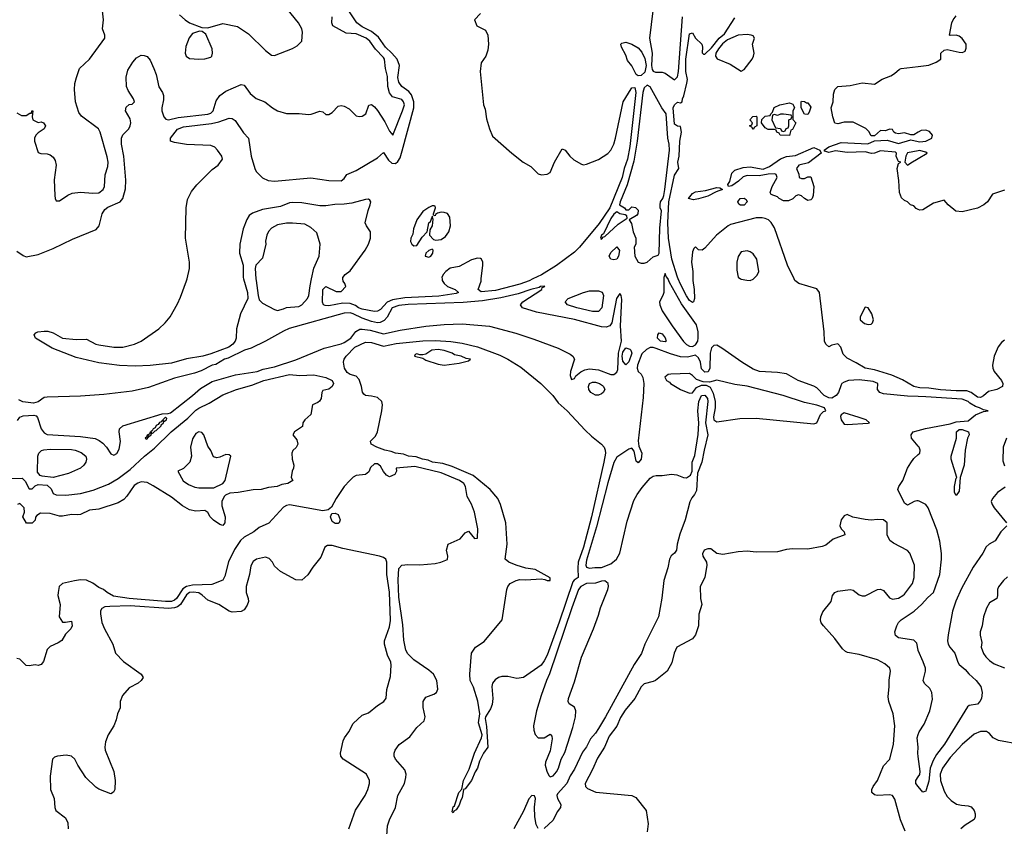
# Model space of a CAD drawing. Header units: inches. Extents: x 2001573 to 2220545, y 644482 to 846830.
# Tile 269 of 656: x 2104068 to 2110568, y 726387 to 731711. Entities that reach past the tile are written whole.
import ezdxf

# ---------------------------------------------------------------- set-up
doc = ezdxf.new("R2010")
doc.units = ezdxf.units.IN
doc.header["$MEASUREMENT"] = 0
for name, color, linetype in [('C1702', 7, 'Continuous'), ('C1703', 7, 'Continuous'), ('C1712', 7, 'Continuous'), ('C1713', 7, 'Continuous')]:
    doc.layers.add(name, color=color, linetype=linetype)

msp = doc.modelspace()

# ---------------------------------------------------------------- linework, layer by layer
at = {"layer": 'C1702', "color": 5}
for points, elevation in [([(2105546.3, 730000), (2105571.6, 729910), (2105574.8, 729870), (2105525.6, 729770), (2105498.5, 729670), (2105496.9, 729610), (2105490.9, 729590), (2105475.6, 729570), (2105448.4, 729550), (2105330, 729505.3), (2105277.2, 729490), (2105170, 729471.7), (2105070, 729444.3), (2104930, 729429.2), (2104830, 729424.1), (2104727.9, 729427.9), (2104590, 729445.4), (2104442, 729482), (2104282.2, 729542.2), (2104172.7, 729610), (2104163.1, 729630), (2104175.7, 729644.3), (2104187.3, 729650), (2104230, 729656.2), (2104254.3, 729654.3), (2104290, 729644.3), (2104350.5, 729609.5), (2104440.8, 729599.2), (2104510, 729603), (2104570, 729570.3), (2104590, 729565), (2104690, 729549.4), (2104750, 729550.2), (2104827, 729570), (2104870, 729590.2), (2104986.6, 729670), (2105027.8, 729710), (2105060.7, 729750), (2105110, 729835.8), (2105130, 729880.5), (2105170, 729987.7), (2105172.8, 730000)], 240), ([(2105628.1, 730000), (2105628.8, 729990), (2105642.2, 729890), (2105650, 729861.4), (2105670, 729840.1), (2105750, 729797.9), (2105770, 729792.6), (2105810, 729803.5), (2105830, 729811), (2105910, 729817.9), (2105931.3, 729828.7), (2105967.5, 729870), (2105976.4, 729890), (2105984.7, 729955.3), (2105994.3, 730000)], 260), ([(2106856.7, 730000), (2106858, 729990), (2106869.7, 729969.7), (2106893.1, 729950), (2106943.1, 729930), (2106964.9, 729910), (2106950, 729904.5), (2106834.3, 729885.7), (2106610, 729875.5), (2106530, 729862.5), (2106493.3, 729846.7), (2106450, 729797.6), (2106430, 729787.9), (2106410, 729785.2), (2106330, 729799.7), (2106305.2, 729810), (2106285.3, 729825.3), (2106250, 729838.6), (2106200.9, 729839.1), (2106110, 729822.4), (2106083.9, 729823.9), (2106074, 729830), (2106067.3, 729847.3), (2106070, 729931), (2106090, 729950.7), (2106158, 729918), (2106190, 729918), (2106222, 729950), (2106215.3, 729970), (2106204.5, 729984.5), (2106202.3, 730000)], 240), ([(2107456.7, 730000), (2107431.9, 729988.1), (2107370, 729964.5), (2107210, 729923.3), (2107115, 729915), (2107095, 729930), (2107113.6, 729986.4), (2107115.3, 730000)], 240), ([(2108321.1, 730000), (2108319.6, 729910), (2108314.6, 729890), (2108292.8, 729850), (2108294.7, 729830), (2108309.5, 729790), (2108375.2, 729690), (2108450, 729587.5), (2108470, 729567.8), (2108490, 729556.2), (2108510, 729554.2), (2108530, 729564.1), (2108544.5, 729590), (2108547.8, 729612.2), (2108547.4, 729650), (2108536.7, 729696.7), (2108436.3, 729836.2), (2108356.8, 729976.8), (2108350, 729997.6), (2108348, 730000)], 260), ([(2108511.8, 730000), (2108511.7, 729990), (2108520.5, 729930), (2108521.8, 729870), (2108516.5, 729850), (2108510, 729843.5), (2108490, 729858.5), (2108470, 729887.5), (2108430, 729965.2), (2108415.3, 730000)], 240), ([(2108827.5, 730000), (2108830, 729998.5), (2108868.1, 729991.9), (2108890, 729990.4), (2108910, 729998), (2108911.9, 730000)], 260), ([(2110000, 729283.7), (2109969.9, 729289.9), (2109895.1, 729335.1), (2109825.4, 729365.4), (2109710, 729399.8), (2109649.2, 729410), (2109590, 729446.6), (2109530, 729476), (2109503.3, 729503.3), (2109489.2, 729550), (2109470, 729572.7), (2109430, 729562.7), (2109410, 729552.7), (2109390, 729569.4), (2109380.5, 729590), (2109379.9, 729650), (2109349, 729910), (2109330, 729935.6), (2109211.2, 729970), (2109185.7, 729990), (2109180.8, 730000)], 240), ([(2104053.6, 729066.4), (2104070, 729087.1), (2104090, 729095.5), (2104160.5, 729100.5), (2104176.2, 729096.2), (2104186.4, 729086.4), (2104210, 729010), (2104230, 728983.6), (2104250, 728972.1), (2104470, 728960.8), (2104566.1, 728946.1), (2104593.7, 728933.7), (2104616.8, 728916.8), (2104641.7, 728890), (2104670, 728844.9), (2104690, 728836), (2104710, 728848.7), (2104724.1, 728875.9), (2104733.3, 728926.7), (2104725.6, 728990), (2104727.4, 729010), (2104750, 729029.3), (2105009, 729110), (2105049.2, 729110.8), (2105063.1, 729116.9), (2105209.3, 729230), (2105262.5, 729277.5), (2105338, 729322), (2105493.8, 729366.2), (2105636, 729390), (2105676, 729404), (2105750, 729420.5), (2105890, 729465.1), (2106077.9, 729542.1), (2106190, 729571.3), (2106210, 729579.7), (2106254, 729610), (2106287.9, 729652.1), (2106312.5, 729667.5), (2106330, 729668.8), (2106380.9, 729660.9), (2106470, 729638.5), (2106578.9, 729661.1), (2106750, 729687.2), (2106870, 729700.3), (2106990, 729704.4), (2107170, 729688.4), (2107342.6, 729642.6), (2107462.7, 729602.7), (2107623.1, 729543.1), (2107702.9, 729502.9), (2107719.3, 729490), (2107730.1, 729470), (2107703.7, 729390), (2107703.1, 729363.1), (2107710, 729336.3), (2107730, 729342), (2107740.4, 729359.6), (2107772.1, 729387.9), (2107799.4, 729400.6), (2107830, 729406.7), (2107890, 729400.1), (2107970, 729369.7), (2107990, 729370.1), (2108010, 729385.4), (2108017.7, 729402.3), (2108020.2, 729510), (2108041.1, 729590), (2108034.2, 729690), (2108044, 729864), (2108039.7, 729890), (2108030, 729903.6), (2108008.6, 729870), (2107977.3, 729710), (2107963.8, 729690), (2107939.1, 729680.9), (2107910, 729684.3), (2107730, 729732.7), (2107480.9, 729780.9), (2107387.3, 729810), (2107373.3, 729830), (2107389.6, 729850), (2107515.1, 729930), (2107516.4, 729943.6), (2107535.3, 729950), (2107531.8, 729951.8), (2107506, 729950), (2107497.1, 729942.9), (2107443, 729930), (2107358.2, 729901.8), (2107243.9, 729876.1), (2107123.6, 729856.4), (2106995.4, 729844.6), (2106631.7, 729831.7), (2106570, 729825.3), (2106528, 729810), (2106493.4, 729746.6), (2106474.1, 729725.9), (2106447.7, 729712.3), (2106430, 729710.3), (2106390, 729719.2), (2106330, 729740.8), (2106269.7, 729770.3), (2106250, 729775.3), (2106210, 729773.2), (2105847.7, 729672.3), (2105810, 729655.8), (2105691.6, 729588.4), (2105595.9, 729544.1), (2105552.2, 729530), (2105443.7, 729476.3), (2105420.5, 729470), (2105363.7, 729436.3), (2105338, 729430), (2105265.5, 729394.5), (2105221.4, 729378.6), (2105090, 729345.2), (2104917.6, 729282.4), (2104810, 729259.8), (2104622.5, 729237.5), (2104470, 729226.8), (2104250, 729220.1), (2104230, 729216.6), (2104191, 729189), (2104159.3, 729180.7), (2104088.4, 729188.4), (2104062.5, 729202.5)], 260), ([(2110000, 729223.9), (2109930, 729226), (2109770, 729241.7), (2109746.9, 729250), (2109731, 729270), (2109732.8, 729310), (2109702.9, 729322.9), (2109610, 729334.1), (2109540.5, 729330), (2109510, 729318.6), (2109495.6, 729310), (2109490, 729300.7), (2109474.2, 729250), (2109457.1, 729230), (2109430, 729213.6), (2109410, 729215.2), (2109378.3, 729230), (2109330, 729280.2), (2109310, 729292.5), (2109208, 729330), (2109130, 729373.7), (2109070, 729383.5), (2108951.9, 729388.1), (2108910, 729404.5), (2108834.7, 729450), (2108704.1, 729544.1), (2108670, 729561.9), (2108650, 729561.2), (2108634.4, 729545.6), (2108625.3, 729510), (2108624.4, 729410), (2108612.8, 729387.2), (2108590, 729383.6), (2108570, 729407), (2108561.6, 729450), (2108550, 729479.8), (2108530, 729497.8), (2108477.1, 729482.9), (2108430, 729485), (2108364.6, 729504.6), (2108270, 729541.4), (2108250, 729547.4), (2108230, 729546.4), (2108205.5, 729534.5), (2108174.6, 729505.4), (2108146, 729430), (2108143.6, 729410), (2108151.7, 729390), (2108170.4, 729370.4), (2108181.8, 729350), (2108189.4, 729310.6), (2108183.5, 729216.5), (2108151.7, 728931.7), (2108156.1, 728896.1), (2108176, 728850), (2108170.2, 728810), (2108150, 728786.6), (2108137.5, 728797.5), (2108123.7, 728863.7), (2108110, 728884), (2108090, 728877.2), (2108010, 728824), (2107990, 728789.3), (2107950, 728653.6), (2107876.6, 728363.4), (2107810, 728142.7), (2107805.3, 728110), (2107810, 728097.7), (2107830, 728090.6), (2107864.1, 728095.9), (2107910, 728094.1), (2107970, 728119.5), (2108008.1, 728150), (2108029.2, 728190), (2108079.4, 728400.6), (2108122.7, 728537.3), (2108143.5, 728576.5), (2108176.3, 728623.7), (2108230, 728684.1), (2108250, 728697.5), (2108270, 728702.5), (2108310, 728702.2), (2108370.7, 728710.7), (2108407.1, 728707.1), (2108450, 728688.2), (2108470, 728686.9), (2108495.7, 728704.3), (2108507.9, 728730), (2108507.7, 728790), (2108524.9, 728835.1), (2108546.9, 728973.1), (2108552.5, 729047.5), (2108543.9, 729130), (2108551.9, 729190), (2108570, 729230), (2108590, 729232.6), (2108608.4, 729210), (2108611.8, 729190), (2108595.9, 729050), (2108610.3, 728970), (2108585.7, 728870), (2108571.8, 728790), (2108542.8, 728717.2), (2108537, 728603), (2108523.4, 728576.6), (2108504.9, 728555.1), (2108492.3, 728527.7), (2108460.7, 728410), (2108425.5, 728314.5), (2108409.3, 728250), (2108404.6, 728210), (2108390.3, 728190), (2108368.7, 728171.3), (2108357.7, 728150), (2108346.9, 728093.1), (2108320.7, 728010), (2108308.2, 727891.8), (2108285.6, 727770), (2108195.8, 727590), (2108171.9, 727528.1), (2108124.4, 727455.6), (2107934.8, 727110), (2107890, 727032.5), (2107870, 727001.7), (2107835.9, 726964.1), (2107810, 726911.2), (2107783.2, 726876.8), (2107730, 726763.5), (2107701.1, 726718.9), (2107679.6, 726670), (2107619.5, 726600.5), (2107615.1, 726590), (2107617.5, 726570), (2107640.1, 726530), (2107638.5, 726510), (2107617, 726483), (2107590, 726427.7), (2107530, 726371.2)], 260), ([(2104010, 728682.4), (2104084.7, 728684.7), (2104104.5, 728664.5), (2104130, 728614), (2104150, 728614), (2104170, 728634), (2104190, 728642), (2104250, 728638.8), (2104274.9, 728614.9), (2104290, 728584), (2104310, 728575.5), (2104372.9, 728572.9), (2104470, 728584.2), (2104553.3, 728606.7), (2104653.8, 728646.2), (2104717.9, 728682.1), (2104798.3, 728741.7), (2104892.7, 728830), (2104958, 728882), (2105068.4, 728990), (2105179.2, 729080.8), (2105230, 729132.7), (2105250, 729148), (2105319.1, 729180.9), (2105410, 729234.6), (2105498.5, 729270), (2105600.9, 729299.1), (2105679.7, 729330), (2105848.3, 729368.3), (2105916.6, 729363.4), (2106010, 729366.7), (2106090, 729348.4), (2106131, 729330), (2106138.8, 729310), (2106130.7, 729290), (2106107.9, 729272.1), (2106070, 729264), (2106062, 729250), (2106057.6, 729210), (2106047.2, 729192.8), (2106036.3, 729183.7), (2106002, 729170), (2105990, 729105.2), (2105951.3, 729070), (2105938, 729050), (2105934.8, 729025.2), (2105882, 728990), (2105872, 728970), (2105897.5, 728937.5), (2105904.9, 728910), (2105892.8, 728887.2), (2105872, 728868), (2105864.9, 728850), (2105866, 728810), (2105878.8, 728770), (2105876, 728750), (2105866, 728730), (2105861, 728690), (2105870.8, 728670), (2105838, 728650), (2105798, 728642), (2105767.3, 728630), (2105710, 728623.2), (2105662.8, 728610), (2105610, 728608), (2105510, 728589.9), (2105454.9, 728585.1), (2105426.9, 728573.1), (2105417.1, 728562.9), (2105401.5, 728530), (2105403, 728503), (2105423.6, 728430), (2105421.7, 728390), (2105410, 728373.1), (2105390, 728379.5), (2105348.1, 728408.1), (2105326, 728430), (2105310, 728458), (2105290, 728472.3), (2105230, 728467.9), (2105190, 728476.3), (2105142.1, 728502.1), (2105070, 728559), (2104950, 728634.8), (2104910, 728656.2), (2104870, 728659.8), (2104847.9, 728652.1), (2104824.3, 728635.7), (2104774.7, 728565.3), (2104754.9, 728545.1), (2104718.8, 728521.2), (2104590, 728480.2), (2104530, 728472.8), (2104470, 728445.4), (2104450, 728441.9), (2104410, 728445.2), (2104350, 728433.4), (2104330, 728434.3), (2104270, 728452.4), (2104206.4, 728453.6), (2104181.1, 728438.9), (2104173.4, 728426.6), (2104170, 728408), (2104150, 728388), (2104112.7, 728387.3), (2104088.7, 728430), (2104100.4, 728459.6), (2104098, 728490), (2104070, 728518), (2104054, 728510)], 240), ([(2110000, 728897.2), (2109956.2, 728950), (2109953.3, 728970), (2109966.9, 728990), (2110000, 728999.7)], 260), ([(2110000, 728534.3), (2109990, 728535.2), (2109972.7, 728530), (2109930, 728506.2), (2109910, 728520.4), (2109864.2, 728610), (2109871.5, 728630), (2109898, 728670), (2109930, 728751), (2109950, 728786), (2109970, 728814.8), (2110000, 728842.2)], 260), ([(2106489.8, 726290), (2106496.2, 726390), (2106508.8, 726430), (2106549.8, 726510), (2106563.5, 726590), (2106608.8, 726670), (2106617.3, 726710), (2106618.5, 726730), (2106610, 726759.6), (2106549.8, 726830), (2106539.2, 726850), (2106539.2, 726870), (2106547.1, 726890), (2106572.7, 726927.3), (2106643.7, 726976.3), (2106690, 727039.3), (2106737.6, 727082.4), (2106745.4, 727110), (2106730.8, 727170), (2106732.2, 727210), (2106750, 727238.7), (2106801.7, 727258.3), (2106819.3, 727270), (2106827.8, 727292.2), (2106822.7, 727350), (2106799.3, 727390), (2106770, 727418.4), (2106670, 727484.9), (2106630, 727524.2), (2106618.3, 727550), (2106604.1, 727615.9), (2106597.7, 727717.7), (2106570, 727899), (2106565.7, 728014.3), (2106571.1, 728088.9), (2106590, 728110.2), (2106630, 728115.2), (2106710, 728113.8), (2106810, 728122.6), (2106848.7, 728130), (2106892.7, 728147.3), (2106895.3, 728170), (2106886, 728210), (2106897.2, 728250), (2106976.5, 728283.5), (2107010, 728324.9), (2107026.3, 728333.7), (2107030, 728334.9), (2107070, 728286.4), (2107090, 728288.2), (2107092.1, 728350), (2107070, 728460.5), (2107050, 728513.6), (2107023.1, 728563.1), (2107011.6, 728630), (2107000.2, 728650), (2106970.6, 728670), (2106850, 728720.8), (2106677.5, 728762.5), (2106554, 728750), (2106556, 728730), (2106544.7, 728710), (2106510, 728694), (2106490, 728705.2), (2106470, 728729.2), (2106450, 728764), (2106430, 728779), (2106410, 728779), (2106384.9, 728755.1), (2106372.8, 728727.2), (2106351.3, 728710), (2106290, 728702.9), (2106268.8, 728691.2), (2106246.8, 728670), (2106210, 728629.3), (2106156.4, 728550), (2106125.8, 728494.2), (2106104, 728476), (2106070, 728469.3), (2105850, 728509.3), (2105830, 728505.2), (2105810, 728493.2), (2105712.1, 728387.9), (2105650, 728359.5), (2105613.7, 728330), (2105550, 728295.6), (2105525.5, 728274.5), (2105486.7, 728213.3), (2105447, 728133), (2105422.4, 728037.6), (2105408.3, 728011.7), (2105337.5, 727982.5), (2105210, 727979.6), (2105170, 727970.5), (2105146, 727954), (2105103.9, 727890), (2105090, 727878.5), (2105070, 727871.2), (2105030, 727870.2), (2104790.3, 727890.3), (2104686.7, 727906.7), (2104644.7, 727930), (2104622.4, 727950), (2104590, 727963.7), (2104550, 727991.5), (2104510, 728011.9), (2104470, 728013.1), (2104430, 728008.2), (2104350, 727989.7), (2104327.9, 727970), (2104321.5, 727930), (2104320.9, 727910), (2104334.3, 727850), (2104328.8, 727768.8), (2104350, 727734.8), (2104370, 727734), (2104410, 727742), (2104414, 727710), (2104406, 727690), (2104370, 727654), (2104345.8, 727614.2), (2104322, 727598), (2104270, 727574.5), (2104250, 727553.2), (2104225.8, 727474.2), (2104210, 727454), (2104190, 727449.2), (2104170, 727452.7), (2104130, 727445.2), (2104110, 727449.2), (2104070, 727489.2), (2104050, 727493.6)], 260), ([(2109913.6, 726353.6), (2109883.1, 726430), (2109845.5, 726565.5), (2109829.7, 726589.7), (2109810, 726593.7), (2109729.1, 726589.1), (2109710, 726594.3), (2109694.3, 726610), (2109694.5, 726630), (2109703.1, 726650), (2109729.9, 726690.1), (2109770, 726784.9), (2109813.3, 726830), (2109835.6, 726930), (2109845.1, 727050), (2109834.5, 727130), (2109805.4, 727210), (2109801.6, 727241.6), (2109808.8, 727310), (2109807.7, 727352.3), (2109817.4, 727410), (2109811.3, 727430), (2109779.5, 727459.5), (2109730, 727486.6), (2109610, 727520.3), (2109533.8, 727533.8), (2109520.7, 727540.7), (2109499.3, 727559.3), (2109450, 727627.4), (2109374.5, 727710), (2109359.8, 727730), (2109353.6, 727750), (2109356.5, 727770), (2109370, 727802.6), (2109424.8, 727870), (2109433, 727910), (2109448.2, 727930), (2109470, 727939.3), (2109550, 727949.4), (2109570, 727945), (2109610, 727914.2), (2109630, 727907.1), (2109650, 727907.1), (2109730, 727949.2), (2109750, 727952.4), (2109770, 727943.9), (2109810, 727895.3), (2109830, 727885.8), (2109870, 727893.7), (2109899.2, 727910), (2109910, 727918.8), (2109961.1, 727990), (2109973.1, 728030), (2109975.2, 728110), (2109945.4, 728190), (2109930, 728206.6), (2109835.8, 728255.8), (2109813.4, 728273.4), (2109794.6, 728310), (2109793.7, 728390), (2109770, 728409.7), (2109730, 728413), (2109690, 728408.7), (2109650, 728412.7), (2109568.3, 728428.3), (2109530, 728446), (2109510, 728437.2), (2109490.5, 728410), (2109482.4, 728370), (2109490, 728351), (2109511, 728330), (2109516, 728310), (2109438, 728282), (2109390, 728243.7), (2109365.1, 728234.9), (2109270, 728215.4), (2109170, 728218.2), (2109130, 728214.6), (2109070, 728199.3), (2108930, 728195.9), (2108870, 728202.2), (2108810, 728197.8), (2108710, 728181.1), (2108670, 728187.7), (2108630, 728218.5), (2108610, 728218.7), (2108586.7, 728210), (2108575.1, 728184.9), (2108578.2, 728170), (2108601.4, 728130), (2108605.1, 728110), (2108590.1, 728030), (2108560.7, 727970), (2108562.3, 727890), (2108572.2, 727850), (2108552.5, 727787.5), (2108548.4, 727710), (2108528.4, 727650), (2108510, 727624.7), (2108407.3, 727570), (2108388.2, 727530), (2108373.7, 727466.3), (2108343.1, 727410), (2108264.4, 727350), (2108250, 727342.4), (2108190, 727327.1), (2108170, 727306.8), (2108128.5, 727230), (2108065.9, 727154.1), (2108034.8, 727105.2), (2108010, 727048.7), (2107959, 726981), (2107929.1, 726910), (2107882.4, 726837.6), (2107850, 726761.4), (2107801.1, 726670), (2107803.2, 726650), (2107816.1, 726636.1), (2107871.4, 726611.4), (2108110.2, 726590.2), (2108136.5, 726576.5), (2108202.9, 726490), (2108216.7, 726403.3), (2108210.3, 726350)], 280), ([(2106240.4, 726370), (2106286, 726494), (2106348.4, 726590), (2106367.2, 726630), (2106378.3, 726670), (2106377.7, 726690), (2106358, 726730), (2106203.5, 726830), (2106187.4, 726850), (2106185.3, 726870), (2106204, 726950), (2106212.6, 726970), (2106241, 727010), (2106270, 727066), (2106330, 727120.5), (2106370, 727134.9), (2106430, 727183.1), (2106472.3, 727210), (2106487.9, 727232.1), (2106492.1, 727290), (2106515.6, 727375.6), (2106520.5, 727450), (2106518, 727470), (2106497, 727517), (2106477.4, 727590), (2106476.9, 727610), (2106510, 727702.8), (2106515.7, 727744.3), (2106510, 727933.2), (2106492.7, 728050), (2106492.5, 728130), (2106484.2, 728150), (2106470, 728161.6), (2106442.7, 728170), (2106201.5, 728221.5), (2106130, 728241.1), (2106100.4, 728239.6), (2106083.5, 728230), (2106056.1, 728163.9), (2106002.2, 728097.8), (2105970, 728046.9), (2105930, 728012), (2105890, 728014.5), (2105790, 728069), (2105750, 728104), (2105738, 728130), (2105715.2, 728155.2), (2105690, 728162.4), (2105630.6, 728150), (2105610, 728135.1), (2105593, 728107), (2105585, 728050), (2105562.2, 727970), (2105563.5, 727930), (2105577.5, 727890), (2105578.6, 727870), (2105570, 727846.6), (2105550, 727815.1), (2105530, 727805.1), (2105470, 727799.8), (2105450, 727806), (2105382, 727850), (2105310, 727878.6), (2105273.3, 727913.3), (2105250, 727928.7), (2105213, 727933), (2105190, 727929.9), (2105170, 727914.2), (2105129.4, 727850.6), (2105110, 727835.1), (2105090, 727828), (2105050, 727825.5), (2104797.2, 727842.8), (2104662.3, 727837.7), (2104630, 727834.5), (2104610, 727825.6), (2104601.8, 727810), (2104601.6, 727790), (2104611.4, 727731.4), (2104627, 727690), (2104682.8, 727590), (2104699.7, 727530), (2104754.5, 727474.5), (2104870.6, 727390), (2104882.8, 727370), (2104871, 727350), (2104850, 727332.7), (2104790, 727300.9), (2104746.4, 727250), (2104730.4, 727210), (2104731.9, 727168.1), (2104714.9, 727130), (2104705.5, 727090), (2104690.3, 727049.7), (2104652.2, 726990), (2104635.4, 726944.6), (2104630.3, 726910), (2104632.9, 726890), (2104690.4, 726749.6), (2104698.4, 726690), (2104695.5, 726630), (2104687.5, 726612.5), (2104670, 726601.2), (2104590, 726631), (2104570, 726644.4), (2104505.7, 726710), (2104451.8, 726790), (2104432, 726830), (2104409.2, 726850), (2104375.7, 726855.7), (2104318, 726850), (2104297.8, 726842.2), (2104285.3, 726830), (2104270, 726718), (2104272.5, 726630), (2104296.8, 726570), (2104300.2, 726510), (2104307.3, 726490), (2104370, 726443.2), (2104386.7, 726410), (2104388.9, 726370)], 280), ([(2110000, 727547.3), (2109998.8, 727550), (2109990, 727595.6), (2109970, 727615.7), (2109870, 727630.6), (2109850, 727647.2), (2109846, 727670), (2109858.4, 727710), (2109870, 727731.2), (2109887.9, 727750), (2109972.8, 727807.2), (2110000, 727830.9)], 260), ([(2110000, 726846.9), (2109997.1, 726870), (2109999.4, 726910), (2109992.7, 726970), (2110000, 726993.4)], 260), ([(2110000, 726650.5), (2109984.7, 726670), (2109984.7, 726690), (2110000, 726713.3)], 260), ([(2107490, 726372), (2107477.8, 726397.8), (2107467.8, 726450), (2107467.2, 726512.8), (2107473.3, 726570), (2107466.8, 726586.8), (2107450, 726589.6), (2107430, 726567.3), (2107393.7, 726486.3), (2107330, 726370.9)], 260)]:
    msp.add_lwpolyline(points, dxfattribs=dict(at, elevation=elevation))
for points, elevation in [([(2107850, 729785.3), (2107745.1, 729810), (2107683.6, 729830), (2107668.2, 729850), (2107689.7, 729870), (2107790, 729910.1), (2107830, 729921), (2107890, 729921.2), (2107912.5, 729912.5), (2107921.5, 729890), (2107910.5, 729809.5), (2107890, 729785.4)], 240), ([(2109650, 729814), (2109615.5, 729750), (2109616.3, 729730), (2109645.6, 729705.6), (2109670, 729700.2), (2109690, 729702.4), (2109698, 729710), (2109703.5, 729730), (2109693, 729770), (2109670, 729809.3)], 240), ([(2108330, 729585.6), (2108298, 729590), (2108278.4, 729610), (2108280.3, 729630), (2108290, 729644.2), (2108310, 729636.9), (2108330, 729611.4), (2108334.9, 729590)], 240), ([(2107350, 727362.4), (2107290, 727375.5), (2107250, 727375.3), (2107230, 727369.8), (2107206.2, 727353.8), (2107190, 727331.6), (2107185.8, 727310), (2107191, 727230), (2107186.1, 727190), (2107177, 727163), (2107142.6, 727110), (2107141.4, 727098.6), (2107150, 727044.7), (2107158.8, 726910), (2107130, 726869.6), (2107102.7, 726817.3), (2107090.1, 726770), (2107074.4, 726745.6), (2107051.4, 726690), (2107010, 726634.5), (2106998, 726630), (2106990, 726575.3), (2106980.2, 726559.8), (2106970, 726527), (2106950, 726496), (2106934.4, 726485.6), (2106930, 726475.3), (2106922, 726482), (2106930, 726515.5), (2106937.5, 726522.5), (2106968, 726610), (2106987.2, 726632.8), (2106997.7, 726690), (2107036, 726764), (2107069.9, 726870), (2107116.5, 726970), (2107120.5, 726990), (2107097.6, 727070), (2107106.2, 727130), (2107092.7, 727212.7), (2107064.8, 727304.8), (2107040.9, 727350), (2107040.2, 727390), (2107051.5, 727530), (2107077.6, 727570), (2107133.4, 727606.6), (2107252.2, 727750), (2107284.6, 727950), (2107289.9, 727970.1), (2107305.7, 727990), (2107346, 728010), (2107370, 728015), (2107410, 728012.9), (2107510, 728019.6), (2107535.6, 728015.6), (2107550, 728008.4), (2107570, 728008.4), (2107570, 728028), (2107470, 728081.4), (2107410, 728089.9), (2107345.1, 728110), (2107298, 728130), (2107272.7, 728150), (2107285.2, 728250), (2107278, 728390), (2107242.4, 728510), (2107223.6, 728550), (2107173.6, 728610), (2107061.5, 728701.5), (2106922.4, 728762.4), (2106860.8, 728780.8), (2106793.2, 728790), (2106763.6, 728803.6), (2106726.6, 728810), (2106684.8, 728824.8), (2106634, 728830), (2106602.3, 728842.3), (2106549.5, 728850), (2106521.2, 728861.2), (2106479.3, 728870), (2106426.6, 728890), (2106389.2, 728910), (2106384, 728930), (2106418, 728962), (2106429.3, 728990.7), (2106459, 729130), (2106464, 729170), (2106459, 729190), (2106430, 729217.2), (2106390, 729227), (2106350, 729229.6), (2106339.6, 729239.6), (2106331.6, 729251.6), (2106325.1, 729290), (2106310, 729335.3), (2106290, 729359), (2106250, 729368.7), (2106230, 729382), (2106211.9, 729411.9), (2106206.3, 729450), (2106209.7, 729470), (2106223.9, 729490), (2106280.2, 729550), (2106350, 729582.4), (2106390, 729580.1), (2106470, 729557.3), (2106552.9, 729572.9), (2106728.5, 729591.5), (2106812.9, 729592.9), (2106913.4, 729586.6), (2106990, 729576.6), (2107090, 729552.6), (2107237.2, 729497.2), (2107290.9, 729470.9), (2107377.1, 729417.1), (2107508.2, 729310), (2107588.4, 729230), (2107622, 729182), (2107683, 729130), (2107800.7, 729000.7), (2107842.1, 728962.1), (2107909.7, 728910), (2107925.6, 728890), (2107933.3, 728870), (2107934.6, 728850), (2107924, 728790), (2107843.5, 728430), (2107789.1, 728230), (2107755.8, 728130), (2107751.7, 728090), (2107754.2, 728030), (2107728.2, 728011.8), (2107720.3, 727999.7), (2107630, 727734.2), (2107550, 727517.4), (2107530, 727478.2), (2107510, 727451.1), (2107394, 727370)], 240), ([(2108070, 729432.2), (2108050, 729457), (2108045.7, 729490), (2108050, 729515.7), (2108070, 729545.2), (2108096.8, 729536.8), (2108103.4, 729530), (2108109, 729510), (2108090, 729452.6)], 240), ([(2106830, 729534.5), (2106788, 729530), (2106750, 729504), (2106730, 729499), (2106710, 729498), (2106690, 729506), (2106678, 729502), (2106674, 729490), (2106730, 729478), (2106750, 729464.7), (2106830, 729438), (2106870, 729431.3), (2106970, 729444.7), (2107030, 729458.8), (2107044, 729470), (2107015.4, 729475.4), (2106982, 729490), (2106938.5, 729498.5), (2106922, 729510), (2106870, 729528.4)], 240), ([(2108490, 729376), (2108367.5, 729372.5), (2108350, 729369), (2108327.5, 729352.5), (2108337.3, 729330), (2108358.2, 729318.2), (2108363.7, 729310), (2108430.3, 729270), (2108490, 729245.9), (2108510, 729247.1), (2108537, 729283), (2108570, 729299.3), (2108599.4, 729299.4), (2108625.7, 729285.7), (2108646.5, 729246.5), (2108658.3, 729190), (2108659.9, 729150), (2108648.3, 729090), (2108649.8, 729070), (2108670, 729057.2), (2108821.7, 729078.3), (2108930, 729079.9), (2109310, 729043.3), (2109330, 729050.1), (2109354.8, 729105.2), (2109374.1, 729125.9), (2109389.2, 729130), (2109382, 729150), (2109330, 729167.6), (2109250, 729185.1), (2109108.7, 729230), (2108870, 729292), (2108790, 729303.6), (2108671, 729331), (2108622.3, 729317.7), (2108580.7, 729320.7), (2108536.1, 729336.1), (2108510, 729362.9)], 280), ([(2107890, 729233.4), (2107870, 729233.8), (2107839.1, 729250), (2107825.9, 729270), (2107822, 729290), (2107830.5, 729309.5), (2107850, 729318.6), (2107870, 729318.2), (2107895.8, 729310), (2107915.9, 729295.9), (2107922.7, 729290), (2107930.1, 729270), (2107920.6, 729250), (2107910, 729241.9)], 240), ([(2109510, 729115.6), (2109490, 729104), (2109487.4, 729092.6), (2109491.9, 729070), (2109510, 729042.1), (2109530, 729038.6), (2109670, 729048.3), (2109677.2, 729050), (2109655.3, 729070), (2109610, 729085.6)], 280), ([(2105030, 729088), (2105012, 729070), (2105018, 729062), (2105010, 729068.7), (2105002.5, 729057.5), (2104990, 729052), (2104981.3, 729038.7), (2104970, 729031.6), (2104962, 729018), (2104950, 729011.3), (2104943.4, 728996.6), (2104931, 728990), (2104940.5, 728980.5), (2104950, 728983.1), (2104961.7, 728998.3), (2104970, 729000.4), (2105002, 729030), (2105002.9, 729037.1), (2105018, 729050), (2105020.1, 729059.9), (2105037.2, 729070), (2105039, 729079)], 260), ([(2104930, 728988.7), (2104924.7, 728975.3), (2104911.3, 728970), (2104918, 728962), (2104910, 728968.7), (2104905.1, 728954.9), (2104896, 728950), (2104903.4, 728943.4), (2104910, 728944.4), (2104920.1, 728959.9), (2104935.6, 728970), (2104939.3, 728979.3)], 260), ([(2105250, 728991.5), (2105230, 728979.6), (2105210, 728945.2), (2105195.3, 728890), (2105203, 728830), (2105190.7, 728790), (2105150, 728749.3), (2105112, 728730), (2105147.3, 728667.3), (2105182.2, 728642.2), (2105225.4, 728625.4), (2105250, 728621.3), (2105350, 728622), (2105410, 728650.3), (2105424.7, 728670), (2105462, 728830), (2105450, 728839), (2105430, 728841.2), (2105390, 728822.9), (2105370, 728819.5), (2105346.6, 728826.6), (2105330, 728868), (2105310, 728895.3), (2105284.5, 728970), (2105270, 728986.6)], 240), ([(2104290, 728689.2), (2104217.2, 728697.2), (2104203.1, 728703.1), (2104185.2, 728725.2), (2104187, 728830), (2104194, 728850), (2104213, 728867), (2104227.4, 728872.6), (2104270, 728877.2), (2104410, 728873.8), (2104434.9, 728870), (2104474.8, 728854.8), (2104504.4, 728830), (2104508.2, 728810), (2104503.8, 728790), (2104492, 728770), (2104470, 728751.6), (2104390, 728716.4)], 240), ([(2106150, 728386), (2106130, 728399), (2106119, 728430), (2106128.9, 728451.1), (2106150, 728454.8), (2106170, 728444.7), (2106182.8, 728410), (2106178, 728390), (2106170, 728386)], 260), ([(2107930, 728006.6), (2107910, 728004.8), (2107870, 727991.2), (2107810, 727989), (2107772.9, 727970), (2107757.2, 727950), (2107712.1, 727830), (2107566.7, 727393.3), (2107546.2, 727350), (2107510.1, 727250), (2107480.7, 727150), (2107460.4, 727050), (2107461.6, 727021.6), (2107470, 726992), (2107491.6, 726971.6), (2107530, 726971.3), (2107570, 726994.8), (2107582, 726982), (2107583.5, 726963.5), (2107570, 726885.2), (2107539.7, 726810), (2107537.8, 726790), (2107547, 726750), (2107561.7, 726721.7), (2107570, 726712.9), (2107590, 726720.2), (2107612.9, 726747.1), (2107624.5, 726770), (2107642.9, 726830), (2107666.4, 726873.6), (2107720.5, 727039.5), (2107738.1, 727110), (2107739.3, 727150), (2107730, 727173.5), (2107694.5, 727194.5), (2107689.8, 727209.8), (2107691.5, 727230), (2107730, 727340.3), (2107776.9, 727503.1), (2107855.5, 727690), (2107890, 727780.7), (2107903.3, 727830), (2107951.2, 727950), (2107955.7, 727970), (2107951.9, 727990)], 260)]:
    msp.add_lwpolyline(points, close=True, dxfattribs=dict(at, elevation=elevation))
at = {"layer": 'C1703', "color": 5}
for points, elevation in [([(2104050, 731096), (2104079.6, 731079.6), (2104110, 731078), (2104134, 731094), (2104146, 731094), (2104148, 731110), (2104154, 731110), (2104150.8, 731070), (2104154.8, 731050), (2104190, 731033.4), (2104210, 731036.3), (2104224.7, 731030), (2104238.8, 731010), (2104230.8, 730990), (2104190, 730965.1), (2104174.9, 730950), (2104165.7, 730930), (2104166.3, 730910), (2104190, 730834.8), (2104208, 730828), (2104250, 730826.5), (2104270, 730818.3), (2104290, 730803.1), (2104302.7, 730782.7), (2104308.4, 730750), (2104295.3, 730655.3), (2104299.1, 730550), (2104302, 730530), (2104310, 730514.9), (2104330, 730515.3), (2104386.3, 730553.7), (2104414.4, 730565.6), (2104470, 730572.7), (2104550, 730565.7), (2104590.6, 730569.4), (2104619.1, 730590), (2104627.4, 730610), (2104633.4, 730686.6), (2104650, 730742), (2104651.5, 730770), (2104645.8, 730805.8), (2104598.4, 730970), (2104588.3, 730990), (2104475.5, 731075.5), (2104458.5, 731098.5), (2104436.9, 731170), (2104429.7, 731250), (2104433, 731290), (2104442.4, 731330), (2104462.6, 731390), (2104528, 731450), (2104629.7, 731590), (2104631.2, 731610), (2104613.7, 731650), (2104621.4, 731710), (2104615, 731770)], 280), ([(2105172.8, 730000), (2105188.7, 730070), (2105189.7, 730110.3), (2105162.5, 730270), (2105167.3, 730470), (2105176.2, 730523.8), (2105203.3, 730576.7), (2105238.2, 730621.8), (2105338.5, 730721.5), (2105378.4, 730750), (2105406, 730790), (2105401.6, 730810), (2105374.2, 730850), (2105356.4, 730870), (2105330, 730881.6), (2105170, 730887.5), (2105090, 730900.7), (2105062.9, 730910), (2105062.7, 730930), (2105110, 730988), (2105150, 731003.4), (2105333.3, 731026.7), (2105383.5, 731036.5), (2105450, 731060.3), (2105470, 731058.9), (2105490, 731046.4), (2105545, 730965), (2105578, 730930), (2105596.5, 730810), (2105621.4, 730730), (2105630, 730708.3), (2105670, 730666.5), (2105708.4, 730650), (2105750, 730646.1), (2105990, 730667.5), (2106109.6, 730650.4), (2106190, 730647.7), (2106210, 730662), (2106228.7, 730690), (2106290, 730716), (2106430, 730799.6), (2106470, 730835.8), (2106503.1, 730783.1), (2106525.2, 730765.2), (2106550, 730762.2), (2106565.3, 730774.7), (2106579.4, 730800.6), (2106593.9, 730846.1), (2106670, 731130), (2106669.4, 731170), (2106655.3, 731215.3), (2106637.4, 731237.4), (2106589.9, 731270), (2106570, 731299.8), (2106565.4, 731330), (2106575.8, 731410), (2106559.9, 731450), (2106525.9, 731490), (2106483.6, 731530), (2106435.8, 731595.8), (2106390, 731634.2), (2106330, 731664.3), (2106292.9, 731690), (2106235.6, 731775.6)], 240), ([(2105123.8, 731743.8), (2105159.5, 731710), (2105190, 731690.3), (2105270, 731659.1), (2105310, 731658), (2105410, 731687), (2105506.3, 731666.3), (2105579, 731619), (2105690, 731507), (2105730, 731476.4), (2105750, 731474.9), (2105870, 731520.3), (2105900.1, 731539.9), (2105929.6, 731570), (2105934.3, 731630), (2105929.7, 731650), (2105908.2, 731690), (2105811.1, 731810)], 280), ([(2108248.3, 731770), (2108225.1, 731590), (2108243.8, 731490), (2108239.2, 731410), (2108243.2, 731383.2), (2108250, 731372), (2108265, 731365), (2108310, 731364), (2108330, 731359), (2108390, 731314.4), (2108410, 731334.6), (2108417.6, 731370), (2108443.8, 731730)], 260), ([(2104050, 730183.8), (2104090, 730154.8), (2104110, 730146.8), (2104190, 730160.4), (2104290, 730200.4), (2104417.1, 730262.9), (2104572.5, 730327.5), (2104592, 730350), (2104611.6, 730430), (2104630, 730459.3), (2104650, 730474.7), (2104730.6, 730509.4), (2104749.6, 730530), (2104766.1, 730593.9), (2104768.3, 730651.7), (2104755, 730810), (2104740.7, 730890), (2104740.3, 730930), (2104749.2, 730950.8), (2104788.3, 730990), (2104798.5, 731010), (2104802.2, 731030), (2104797.8, 731057.8), (2104767.7, 731110), (2104770, 731134.8), (2104790, 731150.7), (2104810, 731154), (2104826, 731170), (2104819.5, 731190), (2104784.4, 731244.4), (2104773.6, 731270), (2104770, 731332), (2104782.8, 731377.2), (2104815.6, 731430), (2104840.1, 731459.9), (2104870, 731477), (2104890, 731476), (2104910, 731468.8), (2104930, 731443.7), (2104953.8, 731390), (2104968.3, 731350), (2104987.3, 731267.3), (2105011.2, 731230), (2105018.5, 731210), (2105017.3, 731182.7), (2105005.4, 731130), (2105006.6, 731110), (2105018.8, 731070), (2105033.8, 731053.8), (2105050, 731050.2), (2105114.5, 731065.5), (2105310, 731088), (2105330, 731095), (2105345.7, 731110), (2105364.6, 731175.4), (2105389.9, 731210.1), (2105430, 731239.7), (2105530, 731284.4), (2105550, 731279.3), (2105590, 731223.1), (2105630, 731190.3), (2105686.8, 731170), (2105737.1, 731130), (2105770.4, 731110), (2105830, 731091.6), (2105912.3, 731092.3), (2105974.5, 731085.5), (2105992.6, 731087.4), (2106050, 731107.6), (2106070, 731103.7), (2106090, 731085.7), (2106110, 731085.6), (2106130, 731099.3), (2106170, 731140.3), (2106190, 731145), (2106210, 731141.5), (2106242.2, 731122.2), (2106290, 731076.4), (2106310, 731072.2), (2106330, 731074), (2106354, 731090), (2106373.6, 731146.4), (2106390, 731151.7), (2106410, 731136.5), (2106430, 731112.8), (2106477.7, 731037.7), (2106510, 730974.9), (2106530.8, 730950), (2106596.1, 731110), (2106607.6, 731150), (2106601.7, 731170), (2106590, 731185), (2106530, 731202.5), (2106508.9, 731228.9), (2106499.2, 731270), (2106497, 731337), (2106483.5, 731390), (2106476, 731450), (2106470, 731461.1), (2106417.9, 731517.9), (2106379, 731570), (2106356.1, 731590), (2106290, 731617.4), (2106222.3, 731622.3), (2106136.2, 731670), (2106128, 731690), (2106130.7, 731729.3)], 260), ([(2107110, 731752.3), (2107071.3, 731710), (2107086.8, 731670), (2107142.8, 731642.8), (2107158.8, 731610), (2107163, 731550), (2107158.4, 731510), (2107144.9, 731470), (2107114, 731426), (2107108.4, 731370), (2107129.3, 731150), (2107140.2, 731120.2), (2107150, 731056.3), (2107170, 730990.4), (2107190, 730943.6), (2107316.6, 730830), (2107392.6, 730770), (2107441.8, 730741.8), (2107490, 730694), (2107511.9, 730688.1), (2107549.2, 730690.8), (2107570, 730702), (2107599.5, 730770), (2107650, 730858), (2107670, 730850.8), (2107699.3, 730810), (2107727.1, 730787.1), (2107777.5, 730757.5), (2107790, 730753.4), (2107810, 730757.3), (2107890, 730788.9), (2107950, 730827.6), (2107970, 730850.4), (2107990, 730890.5), (2108001, 730930), (2108052.8, 731170), (2108104.8, 731255.2), (2108110, 731261.4), (2108130, 731262.8), (2108136, 731230), (2108095.2, 730875.2), (2108079.8, 730790), (2108057.6, 730730), (2108046.4, 730670), (2107964.2, 730470), (2107894.2, 730365.8), (2107764.5, 730210), (2107730, 730177.2), (2107612, 730088), (2107512.9, 730027.1), (2107456.7, 730000)], 240), ([(2108415.3, 730000), (2108410, 730012.4), (2108374.1, 730130), (2108351.7, 730270), (2108347.8, 730370), (2108352.9, 730510), (2108390, 730685.8), (2108418.5, 730730), (2108412.2, 730770), (2108422.7, 730810), (2108425.1, 730910), (2108437.1, 730970), (2108430, 731006.6), (2108410, 731007.6), (2108390, 731022.7), (2108383, 731130), (2108390, 731150.2), (2108410, 731167.9), (2108430, 731162.6), (2108442, 731170), (2108442.8, 731190), (2108452.2, 731207.8), (2108472.5, 731292.5), (2108476.3, 731316.3), (2108465.8, 731370), (2108464.9, 731450), (2108490, 731617), (2108510, 731623.7), (2108528.6, 731588.6), (2108570.2, 731550), (2108575.8, 731530), (2108573.7, 731493.7), (2108583.1, 731483.1), (2108590, 731483.7), (2108635.2, 731524.8), (2108686.6, 731590), (2108721.8, 731618.2), (2108790, 731723.1)], 240), ([(2110000, 730969), (2109970, 730952.3), (2109950, 730952.3), (2109910, 730965.2), (2109870, 730959), (2109850, 730962), (2109838, 730970), (2109830, 730986), (2109810, 730988), (2109782.8, 730977.2), (2109750, 730979), (2109710, 730944), (2109690, 730944), (2109674, 730974), (2109654.2, 730994.2), (2109570, 731036), (2109510, 731034), (2109470, 731024), (2109450, 731029), (2109435.1, 731070), (2109426, 731130), (2109438.7, 731170), (2109440.1, 731219.9), (2109450, 731251), (2109470, 731270.7), (2109550, 731277.1), (2109630, 731295.3), (2109710, 731286), (2109761.7, 731318.3), (2109819.7, 731340.3), (2109844.1, 731355.9), (2109875.1, 731384.9), (2109888, 731390), (2110000, 731403.2)], 220), ([(2110000, 730458.5), (2109986, 730466), (2109970, 730482), (2109949.1, 730489.1), (2109929, 730509), (2109910, 730518), (2109890, 730535.3), (2109875.1, 730570), (2109872.3, 730650), (2109860.7, 730730), (2109870, 730762), (2109886, 730770), (2109870, 730775.3), (2109864.1, 730784.1), (2109854.5, 730810), (2109857, 730830), (2109850, 730838), (2109750, 730845.6), (2109710.4, 730829.6), (2109692.2, 730827.8), (2109650, 730839.1), (2109530, 730835.3), (2109454, 730846), (2109410, 730835.1), (2109383.6, 730843.6), (2109379.3, 730850), (2109410, 730871.3), (2109490, 730900.3), (2109667.7, 730892.3), (2109710, 730911.3), (2109795.3, 730915.3), (2109870, 730893.4), (2109950, 730918), (2110000, 730908)], 220), ([(2110000, 730846), (2109927.9, 730832.1), (2109917.1, 730810), (2109911.3, 730770), (2109930, 730751.3), (2109950, 730766.8), (2110000, 730796.1)], 220), ([(2106202.3, 730000), (2106200.9, 730010), (2106217.2, 730030), (2106250, 730054), (2106349.8, 730190), (2106369.8, 730230), (2106384.2, 730270), (2106385, 730310), (2106357.5, 730350), (2106349.4, 730370), (2106368.3, 730451.7), (2106382.6, 730490), (2106385.6, 730510), (2106379.2, 730519.2), (2106370, 730525.6), (2106350, 730524.2), (2106260.8, 730499.2), (2106210, 730492.7), (2106148.5, 730491.5), (2106090, 730482.2), (2106050, 730483.4), (2105930, 730502.6), (2105870, 730504.2), (2105850, 730501.7), (2105790, 730478), (2105670, 730457.7), (2105605.4, 730434.6), (2105582, 730418), (2105566.9, 730393.1), (2105544.2, 730330), (2105521.4, 730230), (2105520.2, 730170), (2105542.5, 730090), (2105543.5, 730010), (2105546.3, 730000)], 240), ([(2109180.8, 730000), (2109136.2, 730090), (2109050, 730336.9), (2109030, 730373.3), (2109012.2, 730390), (2108990, 730399.5), (2108970, 730403.9), (2108930, 730403.4), (2108761.5, 730358.5), (2108744.2, 730350), (2108667.5, 730290), (2108590, 730202.6), (2108574, 730190), (2108550, 730192.6), (2108530, 730211.6), (2108518, 730202), (2108510, 730178), (2108503.5, 730110), (2108512.1, 730050), (2108511.8, 730000)], 240), ([(2105994.3, 730000), (2106009.5, 730070.5), (2106046.2, 730150), (2106051.5, 730230), (2106030, 730305.2), (2105990, 730339.7), (2105950, 730361.5), (2105870, 730368.9), (2105830, 730367.2), (2105770, 730356.5), (2105730, 730335.6), (2105710, 730313), (2105699.1, 730290), (2105691.5, 730250), (2105692.3, 730230), (2105670, 730136.3), (2105627.6, 730090), (2105623.3, 730070), (2105628.1, 730000)], 260), ([(2107115.3, 730000), (2107126.6, 730090), (2107125.7, 730110), (2107117.5, 730130), (2107110, 730135.6), (2107090, 730137.3), (2107050, 730127.1), (2106970, 730082.6), (2106910, 730071.8), (2106880.8, 730050), (2106863.3, 730030), (2106855.3, 730010), (2106856.7, 730000)], 240), ([(2108911.9, 730000), (2108935.6, 730024.4), (2108946.6, 730050), (2108934.5, 730130), (2108910, 730165.2), (2108890, 730178), (2108870, 730185.1), (2108830, 730178), (2108810, 730149.2), (2108802.4, 730110), (2108802.2, 730057.8), (2108810, 730010.7), (2108827.5, 730000)], 260), ([(2108348, 730000), (2108335.3, 730015.3), (2108330, 730036), (2108321.3, 730010), (2108321.1, 730000)], 260)]:
    msp.add_lwpolyline(points, dxfattribs=dict(at, elevation=elevation))
for points, elevation in [([(2105255.5, 731635.5), (2105210, 731620.5), (2105187.7, 731592.3), (2105165.3, 731534.7), (2105160.3, 731490), (2105167.7, 731470), (2105190, 731454.9), (2105250, 731450.5), (2105290, 731452.5), (2105330, 731465), (2105336.8, 731470), (2105342, 731490), (2105339, 731519), (2105296.6, 731616.6), (2105273.2, 731633.2)], 280), ([(2108150, 731340.8), (2108137.8, 731350), (2108110, 731407.2), (2108081, 731441), (2108070, 731477), (2108040.9, 731530), (2108037.2, 731550), (2108043.3, 731556.7), (2108070, 731562.6), (2108110, 731550.9), (2108150, 731526.6), (2108176, 731496), (2108194.7, 731454.7), (2108204.8, 731410), (2108195.4, 731364.6), (2108170, 731343.3)], 240), ([(2108870, 731613), (2108811.8, 731608.2), (2108741, 731579), (2108707, 731553), (2108680.4, 731519.6), (2108664.6, 731490), (2108662.3, 731470), (2108672.1, 731452.1), (2108757.3, 731417.3), (2108830, 731370.8), (2108850, 731382.8), (2108902.7, 731450), (2108912.7, 731470), (2108916, 731490), (2108905.6, 731550), (2108918, 731590), (2108910, 731604), (2108898, 731610)], 240), ([(2108210, 731279.2), (2108190, 731262.3), (2108182.6, 731230), (2108144.2, 730910), (2108122.2, 730777.8), (2108078.3, 730621.7), (2108031.1, 730510), (2108027.6, 730490), (2108061.8, 730470), (2108070, 730457), (2108090, 730456.8), (2108110, 730475.5), (2108132.5, 730472.5), (2108150, 730453.2), (2108149.1, 730430), (2108140.6, 730419.4), (2108091.7, 730390), (2108106.6, 730366.6), (2108117.1, 730310), (2108134.5, 730270), (2108135.2, 730230), (2108124.3, 730210), (2108130, 730151.3), (2108150, 730111.3), (2108170, 730104.7), (2108190, 730104.7), (2108210, 730111.3), (2108250, 730146), (2108283.1, 730156.9), (2108289.3, 730170.7), (2108294.5, 730334.5), (2108306, 730450), (2108297.1, 730470), (2108296, 730490), (2108298.4, 730510), (2108312.8, 730530), (2108319.5, 730550), (2108326.8, 730590), (2108357, 730850), (2108354.6, 730890), (2108346, 730930), (2108336.3, 731090), (2108306.7, 731130), (2108230, 731268.2)], 260), ([(2109262, 731162), (2109270, 731162), (2109290, 731134), (2109279.6, 731100.4), (2109270, 731086), (2109250, 731088), (2109226, 731130), (2109226, 731170), (2109230, 731174), (2109250, 731172)], 220), ([(2109150, 730946), (2109088.4, 730948.4), (2109082, 730962), (2109066, 730970), (2109062, 730982), (2109050, 730986), (2109010, 730986), (2108990, 730998), (2108966, 731030), (2108967.3, 731052.7), (2108990, 731074), (2109022, 731078), (2109026, 731090), (2109038, 731102), (2109049.1, 731130.9), (2109086, 731150), (2109150, 731162), (2109172.7, 731152.7), (2109179.6, 731139.6), (2109182, 731130), (2109172, 731110), (2109172.7, 731052.7), (2109191.3, 731030), (2109170, 730986), (2109158, 730982)], 220), ([(2108910, 730986), (2108902, 731002), (2108886, 731010), (2108902, 731018), (2108906, 731030), (2108888, 731050), (2108907.3, 731072.7), (2108930, 731074), (2108934, 731070), (2108934, 731010), (2108918, 731002)], 220), ([(2109110, 731088), (2109090, 731088), (2109070, 731078), (2109050, 731086), (2109038, 731082), (2109034, 731050), (2109058, 730998), (2109090, 730994), (2109098, 730978), (2109110, 730974), (2109122, 730978), (2109127.3, 730992.7), (2109142, 730998), (2109146, 731010), (2109146, 731050), (2109162, 731058), (2109166, 731070), (2109162, 731082)], 220), ([(2109230, 730662), (2109250, 730662), (2109270, 730674), (2109290, 730674), (2109310.3, 730610.3), (2109306.8, 730550), (2109298.8, 730530), (2109290, 730522.7), (2109270, 730517.2), (2109248.7, 730530), (2109230, 730548.7), (2109210, 730555.3), (2109191.1, 730548.9), (2109170.9, 730529.1), (2109144, 730516), (2109110, 730515.1), (2109082, 730530), (2109070, 730542), (2109030, 730558), (2109022, 730570), (2109035.3, 730610), (2109069.2, 730670), (2109062, 730690), (2109053.1, 730693.1), (2109008.4, 730691.6), (2108950, 730681.7), (2108870, 730683.1), (2108845.2, 730674.8), (2108814.3, 730645.7), (2108770, 730614.7), (2108748, 730610), (2108743.9, 730623.9), (2108756.2, 730643.8), (2108770, 730699.1), (2108790, 730717.8), (2108844, 730736), (2108890, 730739.7), (2108976.1, 730723.9), (2109017.5, 730742.5), (2109090, 730793), (2109130, 730808.4), (2109190, 730814.4), (2109310, 730867), (2109351.3, 730850), (2109359.1, 730830), (2109274.4, 730765.6), (2109212, 730750), (2109196, 730730), (2109211.6, 730691.6), (2109214, 730670)], 220), ([(2108516.7, 730523.3), (2108482.9, 730530), (2108510, 730563.9), (2108530, 730574.5), (2108596.5, 730583.5), (2108670, 730603.1), (2108690, 730602), (2108706.8, 730590), (2108665.3, 730574.7), (2108610, 730546.4), (2108550, 730529.7)], 220), ([(2108850, 730486), (2108826.6, 730486.6), (2108814.6, 730494.6), (2108808, 730510), (2108824, 730530), (2108850, 730532.7), (2108863.5, 730523.5), (2108870.7, 730510)], 220), ([(2106791.3, 730407.5), (2106795.3, 730395.3), (2106790.8, 730350.8), (2106775.3, 730324.7), (2106774.2, 730290), (2106800.8, 730260.8), (2106815.3, 730255.3), (2106850, 730261), (2106878.9, 730281.1), (2106900.2, 730310), (2106911.7, 730350), (2106908.3, 730408.3), (2106891.9, 730431.9), (2106870, 730439.6), (2106850, 730440.4), (2106825.5, 730434.5), (2106813.7, 730426.3), (2106810, 730416), (2106800.7, 730420.7), (2106799.5, 730430), (2106813.5, 730470), (2106810, 730481.2), (2106803.7, 730483.7), (2106790, 730482.7), (2106770, 730472.6), (2106730, 730444.2), (2106689.7, 730390), (2106668.9, 730330), (2106663.3, 730296.7), (2106650, 730268.7), (2106648.1, 730248.1), (2106656.4, 730230), (2106670, 730218.7), (2106690, 730221.3), (2106724.8, 730275.2), (2106759, 730310), (2106769, 730370), (2106779.7, 730380.3)], 240), ([(2106791.3, 730407.5), (2106794, 730414), (2106790.7, 730409.3)], 240), ([(2108010, 730443.5), (2107990, 730427.9), (2107970, 730398), (2107921.1, 730298.9), (2107909.4, 730290), (2107903.1, 730270), (2107904.4, 730264.4), (2107910, 730263.1), (2107921.4, 730278.6), (2107930, 730280.3), (2108018.3, 730361.7), (2108078.6, 730401.4), (2108075.9, 730415.9), (2108064.1, 730424.1), (2108029, 730429)], 260), ([(2106790, 730197.2), (2106770, 730188.4), (2106748.9, 730170), (2106745.8, 730150), (2106770, 730143.5), (2106781.4, 730150), (2106796.1, 730170), (2106798, 730190)], 240), ([(2107990, 730126.1), (2107969.9, 730129.9), (2107958.8, 730150), (2107970, 730174), (2108010, 730211.1), (2108026.9, 730186.9), (2108021.8, 730150), (2108010, 730129.9)], 240)]:
    msp.add_lwpolyline(points, close=True, dxfattribs=dict(at, elevation=elevation))
at = {"layer": 'C1712', "color": 5}
for points, elevation in [([(2110570, 729596.5), (2110550, 729580.8), (2110528.5, 729551.5), (2110500.7, 729490), (2110490.3, 729430.3), (2110491.7, 729410), (2110500.9, 729390), (2110550.2, 729330), (2110558, 729310), (2110555.3, 729290), (2110518.4, 729270), (2110462.8, 729257.2), (2110430, 729228), (2110410, 729216.7), (2110390, 729218.8), (2110349.7, 729249.7), (2110321.6, 729261.6), (2110250, 729260.8), (2110147.2, 729267.2), (2110070, 729279.6), (2110010, 729281.6), (2110000, 729283.7)], 240), ([(2110000, 728999.7), (2110046.7, 729013.3), (2110210, 729044.6), (2110250, 729057.2), (2110330, 729063.3), (2110377.1, 729102.9), (2110430, 729125), (2110462, 729130), (2110430, 729136.9), (2110404.5, 729150), (2110377.2, 729157.2), (2110340.2, 729180.2), (2110330, 729191.9), (2110290, 729206.4), (2110050, 729222.5), (2110000, 729223.9)], 260), ([(2110000, 728842.2), (2110009.3, 728850.7), (2110013.2, 728870), (2110006, 728890), (2110000, 728897.2)], 260), ([(2110581.9, 728950), (2110561.5, 728890), (2110559, 728799), (2110570, 728766.8)], 260), ([(2110573.8, 728626.2), (2110522.4, 728590), (2110490.4, 728550), (2110482.3, 728530), (2110487.3, 728510), (2110500.2, 728490), (2110582.3, 728390)], 260), ([(2110000, 727830.9), (2110022, 727850), (2110062.9, 727897.1), (2110099.7, 727930), (2110141.6, 728050), (2110153.4, 728150), (2110152.3, 728187.7), (2110142.8, 728270), (2110122.9, 728342.9), (2110066.3, 728490), (2110050, 728510.5), (2110006.2, 728533.8), (2110000, 728534.3)], 260), ([(2110585.5, 728370), (2110544, 728330), (2110507.8, 728272.2), (2110468.2, 728250), (2110447.6, 728232.4), (2110425.5, 728190), (2110361.6, 728098.4), (2110284.4, 727955.6), (2110247.9, 727872.1), (2110227, 727807), (2110196.5, 727650), (2110193.3, 727610), (2110196.8, 727590), (2110208, 727570), (2110241.7, 727530), (2110260.3, 727470), (2110270, 727454.9), (2110310, 727421.6), (2110333.6, 727393.6), (2110382, 727350), (2110412.7, 727310), (2110422.8, 727270), (2110417.3, 727230), (2110406.8, 727210), (2110390, 727193.2), (2110336.1, 727183.9), (2110324, 727176), (2110173.8, 726930), (2110119.5, 726860.5), (2110098.2, 726821.8), (2110078.3, 726770), (2110070, 726684), (2110053, 726627), (2110050, 726619.3), (2110030, 726612.3), (2110000, 726650.5)], 260), ([(2110590, 728034.2), (2110561.6, 728010), (2110530, 727967.8), (2110522.7, 727950), (2110524.1, 727910), (2110519.6, 727890), (2110470, 727861.4), (2110450, 727827.6), (2110429.6, 727770), (2110422, 727710), (2110409.1, 727670), (2110408.2, 727648.2), (2110418.9, 727601.1), (2110415.3, 727570), (2110430, 727528.5), (2110445.2, 727505.2), (2110470, 727480.3), (2110500.3, 727460.3), (2110570, 727432.6)], 280), ([(2110000, 726993.4), (2110005.2, 727010), (2110038.9, 727061.1), (2110075.8, 727150), (2110093.1, 727226.9), (2110090.4, 727270), (2110077.2, 727297.2), (2110040.8, 727330), (2110031.7, 727350), (2110047.5, 727410), (2110046.9, 727430), (2110033.3, 727473.3), (2110000, 727547.3)], 260), ([(2110673.2, 726926.8), (2110530, 726953.5), (2110494, 726970), (2110470, 726998.3), (2110450, 727012.9), (2110410, 727013.5), (2110370, 726994.8), (2110290, 726927.4), (2110210, 726840.2), (2110160.3, 726770), (2110144.7, 726730), (2110146.5, 726690), (2110170, 726618), (2110190, 726583), (2110216.7, 726556.7), (2110253.4, 726533.4), (2110285.7, 726525.7), (2110330, 726522.9), (2110350, 726514.4), (2110368.3, 726490), (2110375.3, 726470), (2110376.3, 726450), (2110368.5, 726431.5), (2110310, 726394.6), (2110280.2, 726370)], 280), ([(2110000, 726713.3), (2110010.6, 726729.4), (2110012.5, 726747.5), (2110000, 726846.9)], 260)]:
    msp.add_lwpolyline(points, dxfattribs=dict(at, elevation=elevation))
at = {"layer": 'C1712', "color": 5, "elevation": 240}
msp.add_lwpolyline([(2110250, 728571.5), (2110239.3, 728590), (2110238.8, 728630), (2110250, 728685.5), (2110255.1, 728690), (2110217.9, 728810), (2110218, 728830), (2110251.5, 728948.5), (2110252.1, 728990), (2110270, 729005.1), (2110290, 729005.1), (2110330.7, 728990), (2110336.3, 728970), (2110325.3, 728950), (2110310.5, 728869.5), (2110302.8, 728770), (2110276.1, 728690), (2110270, 728599.3)], close=True, dxfattribs=at)
at = {"layer": 'C1713', "color": 5, "elevation": 220}
for points in [[(2110000, 731403.2), (2110068.7, 731411.3), (2110118, 731430), (2110148, 731450), (2110149, 731491), (2110170, 731511), (2110190, 731514.8), (2110270, 731497.3), (2110290, 731494.8), (2110301.2, 731498.8), (2110310, 731504.7), (2110316.6, 731523.4), (2110316, 731550), (2110290, 731588), (2110270, 731602), (2110250, 731608.7), (2110210, 731606), (2110206, 731610), (2110221.6, 731690), (2110229.7, 731710), (2110250, 731737.1)], [(2110000, 730908), (2110010, 730906), (2110050, 730908.9), (2110089.3, 730930), (2110094, 730950), (2110073.4, 730973.4), (2110050, 730982.9), (2110019.9, 730980.1), (2110000, 730969)], [(2110000, 730796.1), (2110058, 730830), (2110050, 730838), (2110007.5, 730847.5), (2110000, 730846)], [(2110570, 730585.6), (2110490, 730559.3), (2110457.1, 730510), (2110432.7, 730490), (2110390, 730466.6), (2110290, 730442.6), (2110247.8, 730447.8), (2110197.2, 730490), (2110170, 730519.3), (2110100.7, 730499.3), (2110030, 730456), (2110010, 730453.2), (2110000, 730458.5)]]:
    msp.add_lwpolyline(points, dxfattribs=at)

doc.saveas('drawing.dxf')
